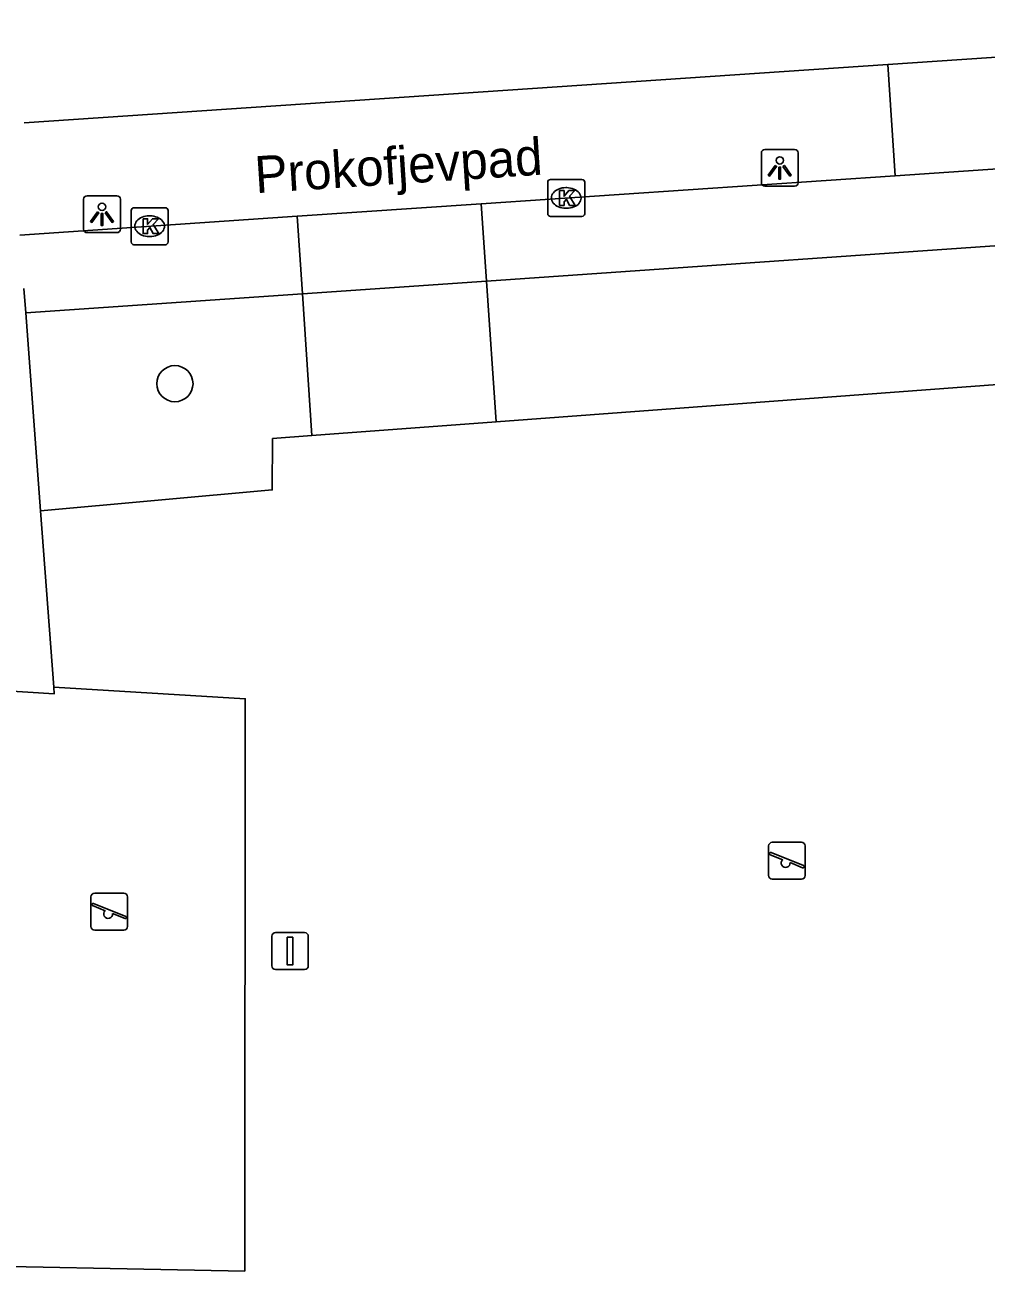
# Model space of a CAD drawing. Extents: x 159053 to 160041, y 380450 to 381422.
# Drawn here: x 159844.29 to 159870.32, y 381031.02 to 381064.76 of the extents above; entities that cross this region are included whole.
import ezdxf

# ---------------------------------------------------------------- set-up
doc = ezdxf.new("R2010")
doc.units = 0
for name, color, linetype in [('IMGEO_Boom', 7, 'Continuous'), ('IMGEO_Groenvoorziening', 7, 'Continuous'), ('IMGEO_Hek', 7, 'Continuous'), ('IMGEO_Kolk', 7, 'Continuous'), ('IMGEO_Lichtpunt', 7, 'Continuous'), ('IMGEO_Openbare_ruimte_label', 7, 'Continuous'), ('IMGEO_Speelvoorziening', 7, 'Continuous'), ('IMGEO_Verkeersbordpaal', 7, 'Continuous'), ('IMGEO_Voetpad_halfverhard', 7, 'Continuous'), ('IMGEO_Voetpad_open', 7, 'Continuous')]:
    doc.layers.add(name, color=color, linetype=linetype)

msp = doc.modelspace()

# ---------------------------------------------------------------- linework, layer by layer
at = {"layer": 'IMGEO_Boom'}
msp.add_circle((159848.35, 381055.045), 0.489, dxfattribs=at)
at = {"layer": 'IMGEO_Groenvoorziening'}
for points in [[(159856.647, 381059.916), (159856.789, 381057.823)], [(159851.801, 381057.477), (159851.658, 381059.578)], [(159856.789, 381057.823), (159873.414, 381058.973)], [(159851.801, 381057.477), (159856.789, 381057.823)], [(159856.789, 381057.823), (159857.047, 381054.01)], [(159844.31, 381056.959), (159851.801, 381057.477)], [(159852.06, 381053.638), (159851.801, 381057.477)], [(159873.667, 381055.247), (159857.047, 381054.01)], [(159857.047, 381054.01), (159852.06, 381053.638)], [(159852.06, 381053.638), (159850.994, 381053.559), (159850.987, 381052.168), (159844.71, 381051.607)], [(159845.068, 381046.827), (159850.255, 381046.514), (159850.242, 381031.021), (159841.128, 381031.196), (159840.379, 381031.961)]]:
    msp.add_lwpolyline(points, dxfattribs=at)
at = {"layer": 'IMGEO_Hek'}
for points in [[(159856.789, 381057.823), (159873.414, 381058.973)], [(159851.801, 381057.477), (159856.789, 381057.823)], [(159844.31, 381056.959), (159851.801, 381057.477)]]:
    msp.add_lwpolyline(points, dxfattribs=at)
at = {"layer": 'IMGEO_Kolk'}
for p, q in [((159858.447, 381059.646), (159858.447, 381060.498)), ((159858.522, 381060.572), (159859.374, 381060.572)), ((159859.448, 381060.498), (159859.448, 381059.646)), ((159858.935, 381060.352), (159858.96, 381060.352)), ((159847.239, 381059.808), (159848.091, 381059.808)), ((159858.958, 381059.792), (159858.933, 381059.792)), ((159847.164, 381058.882), (159847.164, 381059.734)), ((159847.652, 381059.588), (159847.677, 381059.588)), ((159848.165, 381059.734), (159848.165, 381058.882)), ((159859.374, 381059.572), (159858.522, 381059.572)), ((159848.091, 381058.808), (159847.239, 381058.808)), ((159847.675, 381059.028), (159847.65, 381059.028))]:
    msp.add_line(p, q, dxfattribs=at)
for points in [[(159858.447, 381059.646), (159858.447, 381060.498)], [(159858.522, 381060.572), (159859.374, 381060.572)], [(159859.448, 381060.498), (159859.448, 381059.646)], [(159858.768, 381060.272), (159858.891, 381060.272), (159858.891, 381060.121), (159859.021, 381060.272), (159859.185, 381060.272), (159859.039, 381060.121), (159859.192, 381059.872), (159859.04, 381059.872), (159858.955, 381060.036), (159858.891, 381059.969), (159858.891, 381059.872), (159858.768, 381059.872), (159858.768, 381060.272)], [(159847.239, 381059.808), (159848.091, 381059.808)], [(159847.164, 381058.882), (159847.164, 381059.734)], [(159847.485, 381059.508), (159847.608, 381059.508), (159847.608, 381059.357), (159847.738, 381059.508), (159847.902, 381059.508), (159847.756, 381059.357), (159847.909, 381059.108), (159847.757, 381059.108), (159847.672, 381059.272), (159847.608, 381059.205), (159847.608, 381059.108), (159847.485, 381059.108), (159847.485, 381059.508)], [(159848.165, 381059.734), (159848.165, 381058.882)], [(159859.374, 381059.572), (159858.522, 381059.572)], [(159848.091, 381058.808), (159847.239, 381058.808)]]:
    msp.add_lwpolyline(points, dxfattribs=at)
for centre, start, end in [((159858.524, 381060.496), 91.552, 178.448), ((159858.524, 381060.496), 91.552, 178.448), ((159859.372, 381060.496), 1.552, 88.448), ((159859.372, 381060.496), 1.552, 88.448), ((159847.241, 381059.732), 91.552, 178.448), ((159847.241, 381059.732), 91.552, 178.448), ((159848.089, 381059.732), 1.552, 88.448), ((159848.089, 381059.732), 1.552, 88.448), ((159858.524, 381059.648), 181.552, 268.448), ((159858.524, 381059.648), 181.552, 268.448), ((159859.372, 381059.648), 271.552, 358.448), ((159859.372, 381059.648), 271.552, 358.448), ((159847.241, 381058.884), 181.552, 268.448), ((159847.241, 381058.884), 181.552, 268.448), ((159848.089, 381058.884), 271.552, 358.448), ((159848.089, 381058.884), 271.552, 358.448)]:
    msp.add_arc(centre, 0.0765, start, end, dxfattribs=at)
for centre, major_axis, ratio, start_param, end_param in [((159858.934, 381060.072), (-0.387, 0.002), 0.722429, 4.712389, 7.853982), ((159858.959, 381060.072), (-0.39, 0.002), 0.717154, 1.570796, 4.712389), ((159847.651, 381059.308), (-0.387, 0.002), 0.722429, 4.712389, 7.853982), ((159847.676, 381059.308), (-0.39, 0.002), 0.717154, 1.570796, 4.712389)]:
    msp.add_ellipse(centre, major_axis=major_axis, ratio=ratio, start_param=start_param, end_param=end_param, dxfattribs=at)
at = {"layer": 'IMGEO_Lichtpunt'}
for p, q in [((159864.233, 381061.292), (159864.233, 381060.485)), ((159864.233, 381061.292), (159864.233, 381060.485)), ((159865.135, 381061.387), (159864.327, 381061.387)), ((159865.135, 381061.387), (159864.327, 381061.387)), ((159865.229, 381060.485), (159865.229, 381061.292)), ((159865.229, 381060.485), (159865.229, 381061.292)), ((159846.777, 381060.131), (159845.969, 381060.131)), ((159846.777, 381060.131), (159845.969, 381060.131)), ((159864.327, 381060.391), (159865.135, 381060.391)), ((159864.327, 381060.391), (159865.135, 381060.391)), ((159845.875, 381060.036), (159845.875, 381059.229)), ((159845.875, 381060.036), (159845.875, 381059.229)), ((159846.871, 381059.229), (159846.871, 381060.036)), ((159846.871, 381059.229), (159846.871, 381060.036)), ((159845.969, 381059.135), (159846.777, 381059.135)), ((159845.969, 381059.135), (159846.777, 381059.135))]:
    msp.add_line(p, q, dxfattribs=at)
for points in [[(159864.607, 381060.956), (159864.646, 381060.928), (159864.458, 381060.666), (159864.42, 381060.693), (159864.607, 381060.956)], [(159864.709, 381060.908), (159864.756, 381060.908), (159864.756, 381060.586), (159864.709, 381060.586), (159864.709, 381060.908)], [(159864.819, 381060.928), (159864.857, 381060.955), (159865.044, 381060.693), (159865.005, 381060.665), (159864.819, 381060.928)], [(159846.249, 381059.7), (159846.288, 381059.672), (159846.1, 381059.41), (159846.062, 381059.437), (159846.249, 381059.7)], [(159846.351, 381059.652), (159846.398, 381059.652), (159846.398, 381059.33), (159846.351, 381059.33), (159846.351, 381059.652)], [(159846.461, 381059.672), (159846.499, 381059.699), (159846.686, 381059.437), (159846.647, 381059.409), (159846.461, 381059.672)]]:
    msp.add_lwpolyline(points, dxfattribs=at)
for centre in [(159864.732, 381061.09), (159846.374, 381059.834)]:
    msp.add_circle(centre, 0.0994, dxfattribs=at)
for centre, start, end in [((159864.327, 381061.292), 90, 180), ((159864.327, 381061.292), 90, 180), ((159865.135, 381061.292), 0, 90), ((159865.135, 381061.292), 0, 90), ((159864.327, 381060.485), 180, 270), ((159864.327, 381060.485), 180, 270), ((159865.135, 381060.485), 270, 0), ((159865.135, 381060.485), 270, 360), ((159845.969, 381060.036), 90, 180), ((159845.969, 381060.036), 90, 180), ((159846.777, 381060.036), 0, 90), ((159846.777, 381060.036), 0, 90), ((159845.969, 381059.229), 180, 270), ((159845.969, 381059.229), 180, 270), ((159846.777, 381059.229), 270, 0), ((159846.777, 381059.229), 270, 360)]:
    msp.add_arc(centre, 0.0946, start, end, dxfattribs=at)
at = {"layer": 'IMGEO_Speelvoorziening'}
for p, q in [((159864.53, 381042.629), (159865.32, 381042.629)), ((159865.32, 381042.629), (159864.53, 381042.629)), ((159864.43, 381041.729), (159864.43, 381042.529)), ((159864.43, 381042.529), (159864.43, 381041.729)), ((159864.813, 381042.157), (159864.474, 381042.294)), ((159864.499, 381042.354), (159865.375, 381042.001)), ((159865.42, 381042.529), (159865.42, 381041.729)), ((159865.42, 381041.729), (159865.42, 381042.529)), ((159865.351, 381041.941), (159865.011, 381042.078)), ((159865.32, 381041.629), (159864.53, 381041.629)), ((159864.53, 381041.629), (159865.32, 381041.629)), ((159846.176, 381041.25), (159846.966, 381041.25)), ((159846.966, 381041.25), (159846.176, 381041.25)), ((159846.076, 381040.35), (159846.076, 381041.15)), ((159846.076, 381041.15), (159846.076, 381040.35)), ((159846.459, 381040.778), (159846.12, 381040.915)), ((159846.145, 381040.975), (159847.021, 381040.622)), ((159847.066, 381041.15), (159847.066, 381040.35)), ((159847.066, 381040.35), (159847.066, 381041.15)), ((159846.997, 381040.562), (159846.657, 381040.699)), ((159846.966, 381040.25), (159846.176, 381040.25)), ((159846.176, 381040.25), (159846.966, 381040.25))]:
    msp.add_line(p, q, dxfattribs=at)
for centre, radius, start, end in [((159864.53, 381042.529), 0.1, 90, 180), ((159864.53, 381042.529), 0.1, 90, 180), ((159865.32, 381042.529), 0.1, 0, 90), ((159865.32, 381042.529), 0.1, 360, 90), ((159864.487, 381042.324), 0.0327, 68.078, 248.078), ((159864.892, 381042.067), 0.12, 130.9928, 5.1632), ((159865.363, 381041.971), 0.0327, 248.078, 68.078), ((159864.53, 381041.729), 0.1, 180, 270), ((159864.53, 381041.729), 0.1, 180, 270), ((159865.32, 381041.729), 0.1, 270, 0), ((159865.32, 381041.729), 0.1, 270, 0), ((159846.176, 381041.15), 0.1, 90, 180), ((159846.176, 381041.15), 0.1, 90, 180), ((159846.966, 381041.15), 0.1, 0, 90), ((159846.966, 381041.15), 0.1, 360, 90), ((159846.133, 381040.945), 0.0327, 68.078, 248.078), ((159846.538, 381040.688), 0.12, 130.9928, 5.1632), ((159847.009, 381040.592), 0.0327, 248.078, 68.078), ((159846.176, 381040.35), 0.1, 180, 270), ((159846.176, 381040.35), 0.1, 180, 270), ((159846.966, 381040.35), 0.1, 270, 0), ((159846.966, 381040.35), 0.1, 270, 0)]:
    msp.add_arc(centre, radius, start, end, dxfattribs=at)
at = {"layer": 'IMGEO_Verkeersbordpaal'}
for p, q in [((159850.972, 381039.284), (159850.972, 381040.084)), ((159850.972, 381040.084), (159850.972, 381039.284)), ((159851.072, 381040.184), (159851.862, 381040.184)), ((159851.862, 381040.184), (159851.072, 381040.184)), ((159851.962, 381040.084), (159851.962, 381039.284)), ((159851.962, 381039.284), (159851.962, 381040.084)), ((159851.862, 381039.184), (159851.072, 381039.184)), ((159851.072, 381039.184), (159851.862, 381039.184))]:
    msp.add_line(p, q, dxfattribs=at)
msp.add_lwpolyline([(159851.392, 381040.059), (159851.542, 381040.059), (159851.542, 381039.309), (159851.392, 381039.309), (159851.392, 381040.059)], dxfattribs=at)
for centre, start, end in [((159851.072, 381040.084), 90, 180), ((159851.072, 381040.084), 90, 180), ((159851.862, 381040.084), 0, 90), ((159851.862, 381040.084), 360, 90), ((159851.072, 381039.284), 180, 270), ((159851.072, 381039.284), 180, 270), ((159851.862, 381039.284), 270, 0), ((159851.862, 381039.284), 270, 0)]:
    msp.add_arc(centre, 0.1, start, end, dxfattribs=at)
at = {"layer": 'IMGEO_Voetpad_halfverhard'}
for points in [[(159844.31, 381056.959), (159844.259, 381057.621)], [(159844.71, 381051.607), (159844.31, 381056.959)], [(159844.71, 381051.607), (159845.068, 381046.827)], [(159840.379, 381031.961), (159835.529, 381036.938), (159835.075, 381042.012), (159840.072, 381046.965), (159845.081, 381046.652), (159845.068, 381046.827)]]:
    msp.add_lwpolyline(points, dxfattribs=at)
at = {"layer": 'IMGEO_Voetpad_open'}
for points in [[(159891.054, 381065.267), (159867.658, 381063.689)], [(159867.658, 381063.689), (159844.262, 381062.111)], [(159867.658, 381063.689), (159867.861, 381060.675)], [(159867.861, 381060.675), (159873.274, 381061.042)], [(159856.647, 381059.916), (159867.861, 381060.675)], [(159851.658, 381059.578), (159856.647, 381059.916)], [(159844.148, 381059.069), (159851.658, 381059.578)]]:
    msp.add_lwpolyline(points, dxfattribs=at)

# ---------------------------------------------------------------- texts
at = {"layer": 'IMGEO_Openbare_ruimte_label'}
msp.add_text('Prokofjevpad', height=1, rotation=3.7264, dxfattribs=at).set_placement((159850.542, 381060.2))

doc.saveas('drawing.dxf')
